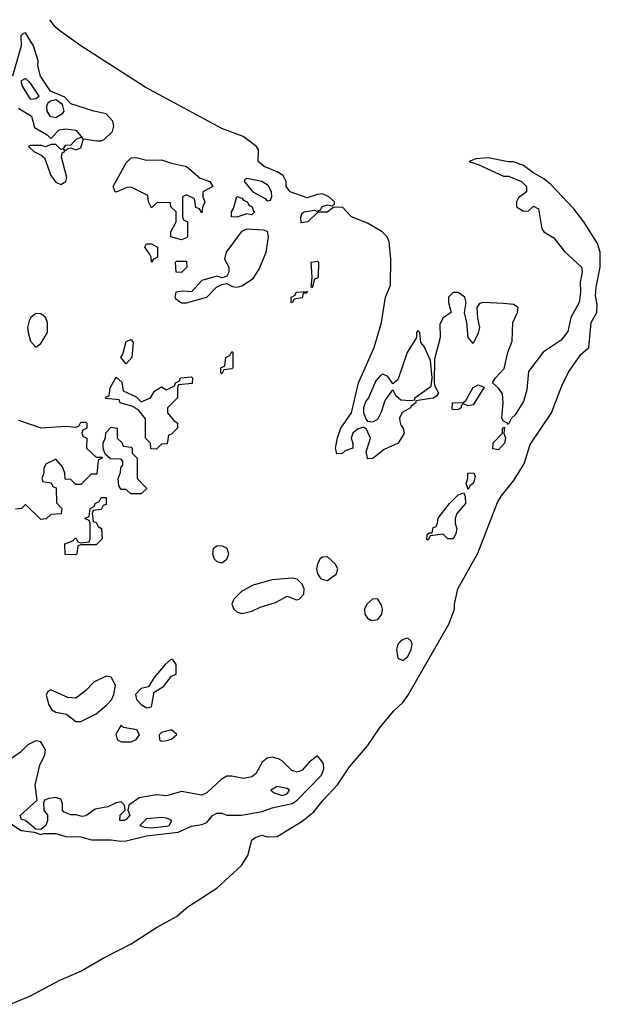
# Model space of a CAD drawing. Header units: inches. Extents: x 2701323 to 2964515, y 494916 to 722124.
# Tile 414 of 656: x 2962206 to 2964515, y 536098 to 540014. Entities that reach past the tile are written whole.
import ezdxf

# ---------------------------------------------------------------- set-up
doc = ezdxf.new("R2010")
doc.units = ezdxf.units.IN
doc.header["$MEASUREMENT"] = 0
doc.layers.add('C9563', color=7, linetype='Continuous')
doc.layers.add('C9564', color=7, linetype='Continuous')

msp = doc.modelspace()

# ---------------------------------------------------------------- linework, layer by layer
at = {"layer": 'C9563', "color": 2}
for points, elevation in [([(2962170, 536098.4), (2962250, 536132.7), (2962365.6, 536194.4), (2962449.2, 536230), (2962538, 536282), (2962650, 536338.4), (2962750, 536403.8), (2962830, 536448), (2962874.5, 536485.5), (2962990, 536560.5), (2963089, 536650), (2963114, 536690), (2963129.3, 536750.7), (2963140.2, 536759.8), (2963169.2, 536770.8), (2963190, 536764.7), (2963230, 536766), (2963330, 536827.3), (2963376.6, 536863.4), (2963412.7, 536910), (2963470, 536970.8), (2963517.2, 537042.8), (2963590, 537126.8), (2963640.1, 537199.9), (2963694, 537266), (2963730, 537298.8), (2963750, 537326.8), (2963913.2, 537610), (2963935.3, 537670), (2963935.3, 537690), (2963949.2, 537750), (2964027.5, 537892.5), (2964106.6, 538093.4), (2964121.2, 538118.8), (2964170, 538180.5), (2964212, 538248), (2964235.6, 538324.4), (2964320.5, 538450), (2964362, 538558), (2964388.3, 538611.7), (2964437.1, 538682.9), (2964469.3, 538710), (2964479.3, 538810), (2964500.9, 538850), (2964502, 538882), (2964496, 538916), (2964498.4, 538950), (2964514.7, 539030), (2964515.1, 539090), (2964503.7, 539123.7), (2964449.2, 539210), (2964410, 539261.2), (2964318.3, 539358.3), (2964290, 539381.2), (2964246.3, 539406.3), (2964210, 539434), (2964170, 539449), (2964149.1, 539449.1), (2964070, 539464), (2964019.6, 539460.4), (2963994, 539450), (2964030, 539438), (2964130, 539392), (2964150, 539391.3), (2964202, 539370), (2964222, 539350), (2964222, 539330), (2964190, 539306), (2964182, 539290), (2964182, 539270), (2964210, 539252), (2964230, 539254), (2964250, 539272), (2964270, 539262), (2964282, 539182), (2964290.8, 539170.8), (2964330, 539146), (2964372.8, 539092.8), (2964440.7, 539030), (2964442.8, 539010), (2964434.8, 538970), (2964436, 538930), (2964430.8, 538890), (2964398, 538830), (2964386.4, 538773.6), (2964359.8, 538740.2), (2964287.7, 538692.3), (2964230, 538615.3), (2964222.5, 538542.5), (2964210, 538495.3), (2964176.8, 538443.2), (2964162, 538430), (2964150, 538406), (2964146, 538406), (2964146, 538410), (2964130, 538418), (2964124, 538430), (2964129.5, 538490), (2964126.3, 538526.3), (2964110, 538548.7), (2964086, 538570), (2964098, 538590), (2964132.5, 538627.5), (2964147.3, 538690), (2964165, 538735), (2964167.3, 538810), (2964186, 538850), (2964188.7, 538870), (2964170, 538881.2), (2964130, 538886), (2964050, 538889.2), (2964035.3, 538884.7), (2964024.7, 538870), (2964026.4, 538826.4), (2964034.8, 538790), (2964030, 538768), (2964010, 538726), (2963989.2, 538750), (2963984, 538810), (2963975.3, 538850), (2963981.2, 538890), (2963976, 538910), (2963950, 538929.2), (2963930, 538929), (2963911, 538910), (2963911, 538890), (2963922, 538850), (2963890, 538828.7), (2963877.3, 538802.7), (2963878, 538750), (2963855.9, 538664.1), (2963854.8, 538570), (2963856.9, 538556.9), (2963871.3, 538530), (2963863.6, 538516.4), (2963850, 538509), (2963782, 538498), (2963782, 538490), (2963763.5, 538476.5), (2963761, 538470), (2963727.5, 538452.5), (2963717.3, 538430), (2963718, 538418), (2963721.4, 538401.4), (2963731, 538390), (2963734.8, 538370), (2963710.8, 538330), (2963655.9, 538304.1), (2963610, 538269), (2963590, 538268), (2963588.8, 538271.2), (2963584, 538296), (2963601.2, 538350), (2963585.6, 538385.6), (2963574, 538394), (2963550, 538386), (2963530.5, 538369.5), (2963524, 538350), (2963531, 538329), (2963531.3, 538310), (2963501.1, 538298.9), (2963489.1, 538289.1), (2963467.3, 538287.3), (2963462, 538310), (2963469.5, 538350.5), (2963484, 538390), (2963525.2, 538450), (2963554, 538570), (2963616, 538710), (2963645.2, 538810), (2963661.2, 538910), (2963681.5, 538958.5), (2963682, 539062), (2963675.3, 539130), (2963668, 539150), (2963648, 539170), (2963590, 539205.2), (2963526, 539230), (2963490, 539268), (2963452.7, 539267.3), (2963430.9, 539249.1), (2963391.3, 539248.7), (2963352, 539210), (2963326.3, 539206.3), (2963324.5, 539230), (2963330, 539244.7), (2963338, 539250), (2963376.9, 539256.9), (2963387.3, 539252.7), (2963402, 539258), (2963408.8, 539271.2), (2963430, 539278), (2963450, 539274), (2963458, 539282), (2963458, 539290), (2963435.3, 539310), (2963410, 539321.2), (2963390, 539319.3), (2963350, 539305.2), (2963282, 539330), (2963266.3, 539350), (2963265.6, 539370), (2963254.7, 539394.7), (2963230, 539409.6), (2963179, 539430), (2963155.3, 539450), (2963156.4, 539496.4), (2963148, 539510), (2963095.3, 539550), (2963010, 539581.2), (2962705.1, 539745.1), (2962449.3, 539910), (2962366, 539970), (2962346.6, 539986.6), (2962336.5, 540000)], 2), ([(2962202, 539662), (2962253.4, 539630), (2962264.9, 539584.9), (2962316.3, 539556.3), (2962330, 539542), (2962363.6, 539576.4), (2962390, 539580.4), (2962430, 539574.9), (2962458, 539542), (2962450, 539546), (2962430, 539538), (2962410, 539515.3), (2962386.8, 539513.2), (2962379.6, 539500.4), (2962370, 539498), (2962350, 539518), (2962330, 539518), (2962310, 539508.7), (2962293.6, 539513.6), (2962250, 539514), (2962242, 539510), (2962262, 539490), (2962294.4, 539474.4), (2962304.5, 539464.5), (2962330, 539394), (2962350, 539367.3), (2962370, 539359.1), (2962389.5, 539370.5), (2962393.8, 539386.2), (2962373.2, 539466.8), (2962375.3, 539484.7), (2962386, 539490), (2962382, 539498), (2962390, 539494), (2962398, 539502), (2962410, 539504.7), (2962430, 539496), (2962450, 539504.7), (2962460.2, 539539.8), (2962512.5, 539532.5), (2962530, 539532.4), (2962542, 539538), (2962575.4, 539570), (2962580.9, 539590), (2962576.1, 539610), (2962550, 539639.2), (2962501.2, 539650), (2962410, 539679.7), (2962386.2, 539706.2), (2962329.2, 539729.2), (2962289.6, 539790), (2962279, 539830), (2962279.3, 539850), (2962261.3, 539910), (2962230, 539961.2), (2962220.7, 539959.3), (2962210.8, 539949.2), (2962212, 539910), (2962178.2, 539790)], 6), ([(2962202, 538422), (2962290, 538391), (2962390, 538398), (2962430, 538394), (2962442, 538398), (2962450, 538414), (2962470, 538414), (2962474, 538410), (2962474, 538390), (2962458, 538382), (2962454, 538370), (2962458, 538358), (2962474, 538350), (2962472, 538310), (2962510, 538274), (2962534, 538274), (2962534, 538270), (2962518, 538262), (2962512.7, 538207.3), (2962490, 538206), (2962450, 538166), (2962430, 538166), (2962410, 538186), (2962387.3, 538187.3), (2962386, 538210), (2962376.4, 538236.4), (2962350, 538266), (2962311.6, 538248.4), (2962302, 538230), (2962302, 538210), (2962294, 538190), (2962298, 538178), (2962331.6, 538171.6), (2962338, 538158), (2962352, 538152), (2962352.7, 538092.7), (2962374, 538070), (2962371.6, 538048.4), (2962330, 538046), (2962311.6, 538028.4), (2962290, 538026), (2962230, 538086), (2962214, 538070), (2962190, 538068)], 2), ([(2962170, 536818), (2962212, 536790), (2962263.6, 536783.6), (2962290, 536774), (2962302, 536778), (2962350, 536778), (2962390, 536765.7), (2962450, 536764), (2962492.2, 536752.2), (2962570, 536752.4), (2962606.8, 536746.8), (2962630, 536748.1), (2962710, 536768.4), (2962836.6, 536783.4), (2962890, 536807), (2962930, 536812.9), (2962950, 536821.7), (2962972.2, 536847.8), (2962990, 536858.4), (2963010, 536858.7), (2963030.3, 536850.3), (2963088, 536850), (2963170, 536865.7), (2963210, 536880.3), (2963290, 536896.9), (2963309.9, 536910.1), (2963406.2, 537010), (2963415.2, 537035.2), (2963414.1, 537054.1), (2963406.9, 537066.9), (2963390, 537086), (2963358, 537062), (2963330.2, 537029.8), (2963310, 537022), (2963288.8, 537028.8), (2963250, 537066.6), (2963235, 537075), (2963210, 537080.9), (2963190, 537077.7), (2963170, 537061.6), (2963144.9, 537015.1), (2963130, 537002.4), (2963095.9, 536995.9), (2963050, 537005.6), (2963030, 537005.1), (2963007, 536993), (2962950, 536939.3), (2962930.4, 536929.6), (2962850, 536944.2), (2962790, 536928), (2962750, 536932), (2962681.1, 536918.9), (2962641, 536890), (2962636, 536870), (2962644, 536850), (2962630, 536833.2), (2962622, 536830), (2962605.2, 536830), (2962606, 536850), (2962626, 536870), (2962623.7, 536890), (2962610, 536903.7), (2962590, 536899.6), (2962556.9, 536883.1), (2962506, 536874), (2962470, 536848), (2962455.3, 536844.7), (2962431.4, 536851.4), (2962410, 536851.4), (2962382.8, 536862.8), (2962377, 536870), (2962376.6, 536896.6), (2962370, 536914), (2962350, 536920.5), (2962322.8, 536917.2), (2962304.7, 536910), (2962301.1, 536898.9), (2962303, 536870), (2962317.3, 536850), (2962317.3, 536830), (2962310.8, 536809.2), (2962290, 536794), (2962270, 536795.3), (2962230, 536828.7), (2962214, 536834), (2962208.8, 536848.8), (2962275.3, 536910), (2962267.8, 536970), (2962286.3, 537050), (2962306, 537090), (2962309.2, 537110), (2962290, 537142), (2962270, 537146), (2962238.8, 537130), (2962210, 537100.9), (2962156.5, 537063.5)], 6)]:
    msp.add_lwpolyline(points, dxfattribs=dict(at, elevation=elevation))
for points, elevation in [([(2962230, 539779.6), (2962210.8, 539770), (2962216.4, 539750), (2962244, 539704), (2962250, 539698), (2962270, 539700.4), (2962283.7, 539710), (2962250, 539761.6)], 10), ([(2962350, 539694.8), (2962329.4, 539690.6), (2962318, 539682), (2962313.2, 539670), (2962313.7, 539650), (2962325.8, 539630), (2962350, 539625.5), (2962378.2, 539641.8), (2962383.1, 539650), (2962376.7, 539676.7)], 10), ([(2962710, 539455.5), (2962770, 539456.4), (2962810, 539442.8), (2962870.3, 539430.3), (2962923.5, 539383.5), (2962962, 539370), (2962974, 539350), (2962934, 539330), (2962934, 539310), (2962942, 539290), (2962932.7, 539267.3), (2962930, 539246), (2962922, 539262), (2962907.3, 539267.3), (2962902, 539302), (2962870, 539318), (2962854, 539310), (2962854, 539230), (2962858, 539218), (2962874, 539210), (2962874, 539150), (2962870, 539146), (2962850, 539138), (2962808, 539150), (2962808, 539170), (2962828.7, 539210), (2962828.7, 539230), (2962828, 539250), (2962808, 539270), (2962806, 539286), (2962752.7, 539287.3), (2962730, 539266), (2962718, 539290), (2962715.3, 539315.3), (2962650, 539348), (2962632.7, 539347.3), (2962590, 539328), (2962586, 539330), (2962578, 539350), (2962630, 539444.7), (2962650, 539464.7), (2962670, 539466)], 2), ([(2963110, 539382.7), (2963102, 539378), (2963099.1, 539370), (2963133.7, 539330), (2963182.6, 539302.6), (2963190, 539294), (2963203.1, 539296.9), (2963209.3, 539310.7), (2963207.3, 539330), (2963194.9, 539354.9), (2963169, 539370)], 6), ([(2963130, 539238), (2963110, 539242), (2963070, 539229.3), (2963048, 539230), (2963048, 539250), (2963056.4, 539263.6), (2963070, 539311), (2963090, 539304.7), (2963095.9, 539295.9), (2963110.7, 539290), (2963117.3, 539277.3), (2963130.7, 539270), (2963134.8, 539254.8), (2963142, 539250)], 2), ([(2963110, 539180.4), (2963088.7, 539171.3), (2963027, 539090), (2963021.3, 539061.3), (2963038, 539030), (2963038, 539010), (2963030, 538994), (2963012, 538988), (2962990, 538994), (2962930, 538976.2), (2962890, 538932), (2962854.9, 538934.9), (2962826.8, 538930), (2962823, 538910), (2962825.9, 538905.9), (2962850, 538888), (2962870, 538888), (2962950, 538910.6), (2962989.3, 538950.7), (2963010, 538961), (2963030, 538964.7), (2963053.2, 538953.2), (2963070.6, 538950.6), (2963090, 538955.8), (2963135.1, 538984.9), (2963158, 539022), (2963186.6, 539090), (2963196.3, 539150), (2963191.3, 539171.3), (2963176.4, 539176.4)], 6), ([(2962730, 539049.2), (2962729.1, 539069.1), (2962723.1, 539083.1), (2962704, 539110), (2962710, 539122), (2962730, 539122), (2962754, 539110), (2962754, 539070), (2962738, 539062)], 2), ([(2962850, 539008), (2962828, 539010), (2962826, 539050), (2962830, 539054), (2962870, 539054), (2962871, 539030)], 2), ([(2963370, 538948), (2963366, 538950), (2963369, 538990), (2963366, 539050), (2963390, 539054), (2963394, 539050), (2963392.7, 538992.7), (2963390, 538986), (2963378, 538982)], 2), ([(2963290, 538888), (2963286, 538890), (2963286, 538910), (2963302, 538918), (2963306, 538930), (2963352.7, 538932.7), (2963346, 538926), (2963334, 538926), (2963330, 538908), (2963298, 538902)], 2), ([(2962270, 538845.1), (2962250.6, 538830), (2962244.2, 538815.8), (2962238, 538790), (2962239.5, 538770), (2962250, 538736), (2962270, 538711.3), (2962290, 538726.8), (2962317.6, 538770), (2962317.6, 538810), (2962309.6, 538829.6), (2962298.9, 538838.9), (2962290, 538844.5)], 6), ([(2963790, 538778), (2963784.7, 538770), (2963784.7, 538750), (2963747.3, 538690), (2963710, 538582), (2963690, 538566), (2963670, 538595.3), (2963650, 538604), (2963641.4, 538598.6), (2963622.5, 538577.5), (2963593.4, 538510), (2963583.4, 538496.6), (2963573.4, 538470), (2963573.4, 538450), (2963584.5, 538424.5), (2963590, 538418), (2963610, 538414.8), (2963630, 538426), (2963645.6, 538454.4), (2963660.1, 538499.9), (2963690, 538542), (2963701.4, 538521.4), (2963722, 538502), (2963760.4, 538499.6), (2963778, 538502), (2963778, 538510), (2963843.1, 538556.9), (2963846.6, 538590), (2963839.3, 538659.3), (2963814.5, 538714.5), (2963802, 538730), (2963798, 538770)], 2), ([(2962630, 538646), (2962608, 538670), (2962616.4, 538683.6), (2962630, 538734), (2962650, 538742), (2962658, 538730), (2962652, 538670)], 2), ([(2963010, 538606), (2963006, 538610), (2963006, 538630), (2963022, 538638), (2963026, 538670), (2963042, 538678), (2963050, 538694), (2963054, 538690), (2963054, 538630), (2963050, 538626), (2963018, 538622)], 2), ([(2962750, 538306), (2962727.3, 538307.3), (2962726, 538330), (2962706, 538350), (2962707.3, 538427.3), (2962680.4, 538460.4), (2962656.4, 538476.4), (2962606, 538490), (2962602, 538502), (2962547.3, 538507.3), (2962550, 538514), (2962562, 538518), (2962566, 538550), (2962590, 538592), (2962612, 538572), (2962618, 538538), (2962670, 538514), (2962690, 538494), (2962726, 538510), (2962743.1, 538536.9), (2962770, 538554), (2962790, 538542), (2962822, 538558), (2962826, 538570), (2962842, 538578), (2962846, 538590), (2962890, 538594), (2962894, 538590), (2962892.7, 538567.3), (2962838, 538562), (2962834, 538550), (2962834, 538510), (2962794, 538470), (2962794, 538450), (2962819.6, 538419.6), (2962834, 538410), (2962834, 538390), (2962810, 538366), (2962798, 538362), (2962792.7, 538327.3), (2962770, 538326)], 2), ([(2963990, 538478), (2963970, 538486), (2963962, 538478), (2963962, 538470), (2963950, 538464), (2963930, 538462), (2963925.6, 538465.6), (2963928, 538490), (2963970, 538491.3), (2963980.4, 538499.6), (2964010, 538551.3), (2964030, 538562), (2964052.7, 538552.7), (2964010, 538482)], 2), ([(2962690, 538128), (2962648.4, 538128.4), (2962630, 538146), (2962610, 538146), (2962600.4, 538160.4), (2962598, 538190), (2962607.3, 538212.7), (2962608, 538232), (2962616.4, 538243.6), (2962616.4, 538256.4), (2962610, 538266), (2962567.3, 538267.3), (2962546, 538286), (2962538, 538310), (2962538, 538330), (2962547.3, 538352.7), (2962548.4, 538371.6), (2962570, 538394), (2962594, 538390), (2962594, 538350), (2962612.7, 538332.7), (2962618, 538318), (2962650, 538314), (2962654, 538310), (2962654, 538290), (2962674, 538270), (2962674, 538190), (2962712, 538150)], 2), ([(2964110, 538304), (2964087.3, 538307.3), (2964089.2, 538330.8), (2964126, 538370), (2964126, 538390), (2964134, 538394), (2964132, 538370), (2964138, 538350), (2964134.8, 538330)], 2), ([(2963990, 538146), (2963982, 538170), (2963988.7, 538190), (2963988.7, 538210), (2964012, 538212), (2964016.9, 538196.9), (2964011, 538171), (2963998, 538162)], 2), ([(2963930, 537949), (2963909.3, 537949.3), (2963890, 537968), (2963838, 537962), (2963830, 537946), (2963826, 537946), (2963827.3, 537967.3), (2963834, 537974), (2963846, 537974), (2963850, 537994), (2963862, 537998), (2963868.4, 538011.6), (2963870, 538032), (2963915.3, 538090), (2963950, 538124.7), (2963972.7, 538132.7), (2963978, 538118), (2963978.8, 538090), (2963944.7, 538050), (2963938, 538030), (2963938, 538010), (2963944.7, 537990), (2963941, 537970)], 2), ([(2962430, 537886), (2962387.3, 537887.3), (2962386, 537930), (2962418, 537942), (2962430, 537954), (2962438, 537938), (2962450, 537934), (2962482, 537938), (2962486, 537950), (2962486, 538010), (2962482, 538022), (2962466, 538030), (2962482, 538038), (2962486, 538070), (2962502, 538078), (2962506, 538090), (2962522, 538098), (2962530, 538114), (2962550, 538114), (2962550, 538086), (2962538, 538082), (2962530, 538066), (2962498, 538062), (2962494, 538050), (2962498, 538018), (2962510, 538014), (2962518, 537998), (2962532, 537990), (2962534, 537950), (2962510, 537926), (2962450, 537926), (2962438, 537922), (2962434, 537890)], 2), ([(2963010, 537921.6), (2962990, 537920.7), (2962976.3, 537910), (2962972.7, 537890), (2962979.3, 537870), (2962990, 537859.3), (2963010, 537854), (2963030, 537868.4), (2963037.6, 537890), (2963031.7, 537911.7)], 6), ([(2963430, 537878.4), (2963410, 537876.2), (2963400.7, 537870), (2963390.4, 537850), (2963387.2, 537830), (2963390.4, 537810), (2963404.4, 537790), (2963430, 537784.2), (2963465.6, 537810), (2963471.6, 537830), (2963460.5, 537850)], 6), ([(2963290, 537793), (2963210, 537786.8), (2963134.4, 537765.6), (2963090, 537742), (2963058, 537710), (2963050.3, 537690), (2963057.6, 537670), (2963070, 537659.5), (2963090, 537652.9), (2963130, 537661.5), (2963162.3, 537677.7), (2963223.4, 537696.6), (2963270, 537721.6), (2963306.9, 537706.9), (2963318, 537710), (2963336.8, 537730), (2963338.2, 537750), (2963330, 537769.5), (2963310, 537789.7)], 6), ([(2963610, 537711.2), (2963586.7, 537690), (2963577.8, 537670), (2963579.2, 537650), (2963590, 537633.4), (2963605.1, 537625.1), (2963630, 537629.3), (2963646.2, 537650), (2963648.8, 537670), (2963645.4, 537685.4), (2963630, 537709.6)], 6), ([(2963750, 537554.3), (2963730, 537549.7), (2963719.7, 537540.3), (2963710.3, 537530), (2963704.4, 537510), (2963710, 537474.8), (2963730, 537465.5), (2963750, 537481.6), (2963762.7, 537510), (2963766.6, 537530), (2963763, 537543)], 6), ([(2962815.3, 537470), (2962807.3, 537470), (2962784.9, 537450), (2962741.6, 537398.4), (2962718.6, 537361.4), (2962690, 537354.7), (2962667.2, 537330), (2962670.4, 537310), (2962690, 537290.4), (2962710, 537278), (2962730, 537281), (2962740.7, 537339.3), (2962777.8, 537362.2), (2962810, 537404), (2962829, 537411), (2962829.2, 537450)], 6), ([(2962550, 537403.7), (2962500.7, 537379.3), (2962470, 537346), (2962430, 537316.2), (2962398, 537318), (2962330, 537348.7), (2962318, 537342), (2962311.6, 537328.4), (2962322, 537290), (2962334.8, 537270), (2962350, 537260.5), (2962392.2, 537252.2), (2962430, 537223), (2962450, 537223.1), (2962510, 537253.7), (2962552.1, 537287.9), (2962570.8, 537309.2), (2962581.2, 537330), (2962587.3, 537367.3), (2962570, 537399)], 6), ([(2962610, 537208), (2962588.7, 537171.3), (2962594.8, 537150), (2962610, 537142.4), (2962650, 537142.8), (2962670, 537151), (2962682.7, 537170), (2962672.3, 537190), (2962619, 537199)], 6), ([(2962810, 537189.4), (2962770, 537179.5), (2962760.5, 537170), (2962762.8, 537150), (2962770, 537145.5), (2962790, 537147), (2962810, 537153), (2962831.2, 537171.2)], 6), ([(2963230, 536965.2), (2963204.7, 536950), (2963218.8, 536938.8), (2963250, 536929), (2963270, 536936), (2963279.3, 536950), (2963270, 536956.2)], 10), ([(2962770, 536841), (2962710, 536836.2), (2962684, 536810), (2962702.3, 536802.3), (2962730, 536800.3), (2962790, 536807), (2962800.9, 536810), (2962811.6, 536830), (2962790, 536839.2)], 10)]:
    msp.add_lwpolyline(points, close=True, dxfattribs=dict(at, elevation=elevation))
at = {"layer": 'C9564', "color": 2}
msp.add_line((2962336.5, 540000, 2), (2962326, 540014, 2), dxfattribs=at)

doc.saveas('drawing.dxf')
